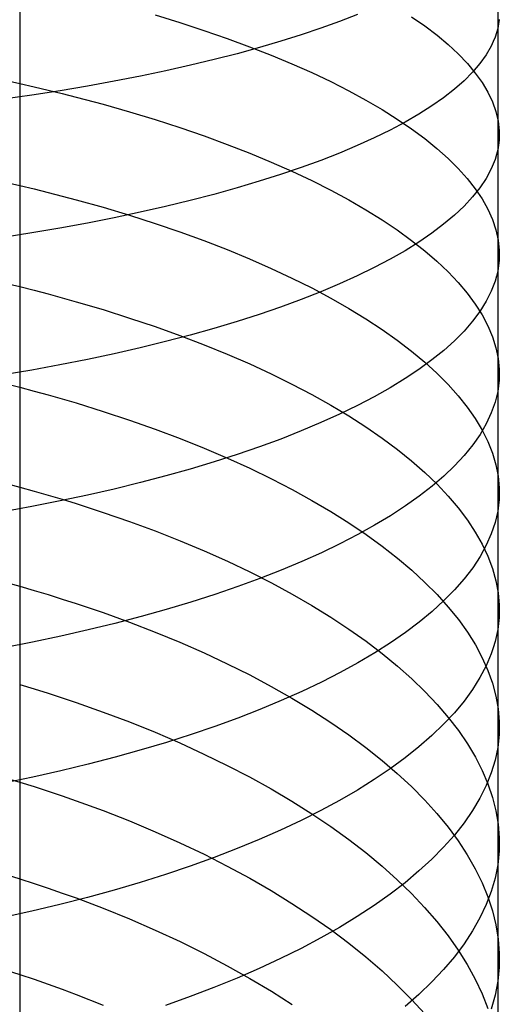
# Model space of a CAD drawing. Extents: x -383 to 1849, y -1185 to -529.
# Tile 336 of 656: x 258.55 to 265.31, y -1049.95 to -1036.06. Entities that reach past the tile are written whole.
import ezdxf

# ---------------------------------------------------------------- set-up
doc = ezdxf.new("R2010")
doc.units = 0
doc.layers.add('PREDEFINITO', color=7, linetype='CONTINUOUS')

msp = doc.modelspace()

# ---------------------------------------------------------------- linework, layer by layer
at = {"layer": 'PREDEFINITO'}
for p, q in [((265.286, -1034.466, 662.906), (265.286, -1037.9, 662.094)), ((258.546, -1035.476, 648.76), (258.545, -1036.921, 648.357)), ((260.455, -1035.998, 650.309), (260.805, -1036.105, 650.633)), ((260.805, -1036.105, 650.633), (261.144, -1036.215, 650.968)), ((263.057, -1036.09, 669.639), (262.793, -1036.185, 670.044)), ((263.308, -1035.993, 669.227), (263.057, -1036.09, 669.639)), ((264.071, -1036.022, 655.68), (264.258, -1036.152, 656.116)), ((265.298, -1036.124, 662.281), (265.286, -1036.187, 662.516)), ((265.305, -1036.061, 662.045), (265.298, -1036.124, 662.281)), ((261.144, -1036.215, 650.968), (261.472, -1036.329, 651.314)), ((262.793, -1036.185, 670.044), (262.516, -1036.279, 670.44)), ((264.258, -1036.152, 656.116), (264.43, -1036.282, 656.558)), ((265.27, -1036.249, 662.751), (265.249, -1036.312, 662.985)), ((265.286, -1036.187, 662.516), (265.27, -1036.249, 662.751)), ((261.472, -1036.329, 651.314), (261.788, -1036.445, 651.67)), ((262.227, -1036.369, 670.828), (261.925, -1036.458, 671.208)), ((262.516, -1036.279, 670.44), (262.227, -1036.369, 670.828)), ((264.43, -1036.282, 656.558), (264.587, -1036.414, 657.004)), ((265.224, -1036.374, 663.219), (265.195, -1036.437, 663.453)), ((265.249, -1036.312, 662.985), (265.224, -1036.374, 663.219)), ((261.925, -1036.458, 671.208), (261.612, -1036.544, 671.577)), ((261.788, -1036.445, 651.67), (262.093, -1036.564, 652.036)), ((264.587, -1036.414, 657.004), (264.73, -1036.547, 657.455)), ((265.195, -1036.437, 663.453), (265.123, -1036.56, 663.92)), ((261.287, -1036.627, 671.937), (260.952, -1036.707, 672.287)), ((261.612, -1036.544, 671.577), (261.287, -1036.627, 671.937)), ((262.093, -1036.564, 652.036), (262.385, -1036.686, 652.411)), ((264.73, -1036.547, 657.455), (264.858, -1036.681, 657.909)), ((264.858, -1036.681, 657.909), (264.97, -1036.816, 658.367)), ((265.123, -1036.56, 663.92), (265.035, -1036.683, 664.384)), ((260.605, -1036.785, 672.625), (260.247, -1036.86, 672.953)), ((260.952, -1036.707, 672.287), (260.605, -1036.785, 672.625)), ((262.385, -1036.686, 652.411), (262.665, -1036.81, 652.795)), ((262.665, -1036.81, 652.795), (262.932, -1036.937, 653.188)), ((264.931, -1036.805, 664.845), (264.811, -1036.926, 665.304)), ((265.035, -1036.683, 664.384), (264.931, -1036.805, 664.845)), ((264.97, -1036.816, 658.367), (265.067, -1036.951, 658.828)), ((258.34, -1036.919, 648.347), (258.545, -1036.964, 648.471)), ((258.545, -1036.921, 648.357), (258.545, -1038.359, 647.925)), ((259.879, -1036.931, 673.269), (259.502, -1037, 673.573)), ((260.247, -1036.86, 672.953), (259.879, -1036.931, 673.269)), ((262.932, -1036.937, 653.188), (263.186, -1037.066, 653.589)), ((264.811, -1036.926, 665.304), (264.675, -1037.046, 665.759)), ((265.067, -1036.951, 658.828), (265.147, -1037.086, 659.291)), ((258.545, -1036.964, 648.471), (258.748, -1037.01, 648.599)), ((259.114, -1037.065, 673.864), (258.717, -1037.127, 674.142)), ((258.748, -1037.01, 648.599), (258.947, -1037.057, 648.73)), ((258.947, -1037.057, 648.73), (259.145, -1037.105, 648.864)), ((259.502, -1037, 673.573), (259.114, -1037.065, 673.864)), ((263.186, -1037.066, 653.589), (263.428, -1037.197, 653.997)), ((264.675, -1037.046, 665.759), (264.523, -1037.164, 666.21)), ((265.147, -1037.086, 659.291), (265.212, -1037.222, 659.756)), ((258.717, -1037.127, 674.142), (258.311, -1037.185, 674.407)), ((259.145, -1037.105, 648.864), (259.34, -1037.155, 649.002)), ((259.34, -1037.155, 649.002), (259.722, -1037.256, 649.288)), ((263.428, -1037.197, 653.997), (263.656, -1037.33, 654.413)), ((264.523, -1037.164, 666.21), (264.356, -1037.281, 666.656)), ((265.212, -1037.222, 659.756), (265.261, -1037.358, 660.222)), ((259.722, -1037.256, 649.288), (260.094, -1037.362, 649.586)), ((260.094, -1037.362, 649.586), (260.455, -1037.472, 649.896)), ((263.656, -1037.33, 654.413), (263.87, -1037.465, 654.834)), ((264.356, -1037.281, 666.656), (264.175, -1037.396, 667.097)), ((265.261, -1037.358, 660.222), (265.292, -1037.493, 660.69)), ((260.455, -1037.472, 649.896), (260.805, -1037.585, 650.218)), ((263.979, -1037.509, 667.534), (263.768, -1037.621, 667.964)), ((263.87, -1037.465, 654.834), (264.071, -1037.602, 655.263)), ((264.175, -1037.396, 667.097), (263.979, -1037.509, 667.534)), ((265.292, -1037.493, 660.69), (265.307, -1037.629, 661.158)), ((260.805, -1037.585, 650.218), (261.145, -1037.702, 650.551)), ((263.768, -1037.621, 667.964), (263.544, -1037.731, 668.388)), ((264.071, -1037.602, 655.263), (264.257, -1037.74, 655.696)), ((265.307, -1037.629, 661.158), (265.308, -1037.697, 661.392)), ((261.145, -1037.702, 650.551), (261.472, -1037.822, 650.895)), ((263.544, -1037.731, 668.388), (263.306, -1037.839, 668.806)), ((264.257, -1037.74, 655.696), (264.429, -1037.88, 656.135)), ((265.305, -1037.765, 661.626), (265.298, -1037.832, 661.86)), ((265.308, -1037.697, 661.392), (265.305, -1037.765, 661.626)), ((261.472, -1037.822, 650.895), (261.789, -1037.945, 651.249)), ((263.306, -1037.839, 668.806), (263.055, -1037.944, 669.216)), ((264.429, -1037.88, 656.135), (264.587, -1038.02, 656.579)), ((265.286, -1037.9, 662.094), (265.269, -1037.967, 662.328)), ((265.298, -1037.832, 661.86), (265.286, -1037.9, 662.094)), ((265.286, -1037.9, 662.094), (265.286, -1041.305, 661.162)), ((261.789, -1037.945, 651.249), (262.093, -1038.072, 651.613)), ((262.791, -1038.048, 669.619), (262.514, -1038.149, 670.013)), ((263.055, -1037.944, 669.216), (262.791, -1038.048, 669.619)), ((264.587, -1038.02, 656.579), (264.73, -1038.162, 657.027)), ((265.249, -1038.034, 662.561), (265.224, -1038.101, 662.794)), ((265.269, -1037.967, 662.328), (265.249, -1038.034, 662.561)), ((262.093, -1038.072, 651.613), (262.385, -1038.201, 651.986)), ((262.514, -1038.149, 670.013), (262.225, -1038.247, 670.4)), ((262.385, -1038.201, 651.986), (262.665, -1038.333, 652.369)), ((264.73, -1038.162, 657.027), (264.857, -1038.305, 657.479)), ((265.195, -1038.168, 663.027), (265.123, -1038.301, 663.49)), ((265.224, -1038.101, 662.794), (265.195, -1038.168, 663.027)), ((261.923, -1038.343, 670.777), (261.61, -1038.436, 671.145)), ((262.225, -1038.247, 670.4), (261.923, -1038.343, 670.777)), ((262.665, -1038.333, 652.369), (262.932, -1038.468, 652.759)), ((264.857, -1038.305, 657.479), (264.97, -1038.448, 657.934)), ((265.123, -1038.301, 663.49), (265.035, -1038.433, 663.952)), ((258.34, -1038.353, 647.913), (258.545, -1038.401, 648.036)), ((258.545, -1038.359, 647.925), (258.546, -1039.787, 647.464)), ((258.545, -1038.401, 648.036), (258.747, -1038.449, 648.163)), ((258.747, -1038.449, 648.163), (258.947, -1038.499, 648.293)), ((261.61, -1038.436, 671.145), (261.285, -1038.527, 671.503)), ((262.932, -1038.468, 652.759), (263.186, -1038.605, 653.158)), ((265.035, -1038.433, 663.952), (264.931, -1038.564, 664.411)), ((264.97, -1038.448, 657.934), (265.066, -1038.592, 658.392)), ((258.947, -1038.499, 648.293), (259.145, -1038.55, 648.427)), ((259.145, -1038.55, 648.427), (259.34, -1038.602, 648.564)), ((259.34, -1038.602, 648.564), (259.722, -1038.709, 648.847)), ((260.949, -1038.614, 671.851), (260.602, -1038.699, 672.189)), ((261.285, -1038.527, 671.503), (260.949, -1038.614, 671.851)), ((263.186, -1038.605, 653.158), (263.428, -1038.744, 653.564)), ((264.931, -1038.564, 664.411), (264.811, -1038.694, 664.867)), ((265.066, -1038.592, 658.392), (265.147, -1038.737, 658.852)), ((259.722, -1038.709, 648.847), (260.094, -1038.821, 649.143)), ((260.602, -1038.699, 672.189), (260.245, -1038.78, 672.515)), ((263.428, -1038.744, 653.564), (263.656, -1038.886, 653.977)), ((264.811, -1038.694, 664.867), (264.675, -1038.822, 665.319)), ((265.147, -1038.737, 658.852), (265.212, -1038.882, 659.315)), ((259.877, -1038.858, 672.829), (259.5, -1038.932, 673.132)), ((260.245, -1038.78, 672.515), (259.877, -1038.858, 672.829)), ((260.094, -1038.821, 649.143), (260.455, -1038.936, 649.451)), ((263.656, -1038.886, 653.977), (263.87, -1039.029, 654.397)), ((264.675, -1038.822, 665.319), (264.523, -1038.949, 665.768)), ((265.212, -1038.882, 659.315), (265.26, -1039.027, 659.778)), ((259.112, -1039.003, 673.422), (258.716, -1039.071, 673.699)), ((259.5, -1038.932, 673.132), (259.112, -1039.003, 673.422)), ((260.455, -1038.936, 649.451), (260.805, -1039.056, 649.77)), ((263.87, -1039.029, 654.397), (264.07, -1039.175, 654.823)), ((264.523, -1038.949, 665.768), (264.357, -1039.075, 666.212)), ((265.26, -1039.027, 659.778), (265.292, -1039.172, 660.243)), ((258.716, -1039.071, 673.699), (258.31, -1039.134, 673.963)), ((260.805, -1039.056, 649.77), (261.144, -1039.179, 650.101)), ((261.144, -1039.179, 650.101), (261.472, -1039.306, 650.443)), ((264.07, -1039.175, 654.823), (264.257, -1039.321, 655.255)), ((264.357, -1039.075, 666.212), (264.175, -1039.199, 666.651)), ((265.292, -1039.172, 660.243), (265.307, -1039.317, 660.709)), ((261.472, -1039.306, 650.443), (261.788, -1039.437, 650.794)), ((264.175, -1039.199, 666.651), (263.979, -1039.321, 667.085)), ((265.307, -1039.317, 660.709), (265.308, -1039.389, 660.941)), ((261.788, -1039.437, 650.794), (262.093, -1039.57, 651.156)), ((263.769, -1039.441, 667.513), (263.544, -1039.559, 667.935)), ((263.979, -1039.321, 667.085), (263.769, -1039.441, 667.513)), ((264.257, -1039.321, 655.255), (264.429, -1039.47, 655.691)), ((265.308, -1039.389, 660.941), (265.305, -1039.461, 661.174)), ((262.093, -1039.57, 651.156), (262.385, -1039.707, 651.527)), ((263.544, -1039.559, 667.935), (263.306, -1039.675, 668.35)), ((264.429, -1039.47, 655.691), (264.586, -1039.619, 656.132)), ((265.298, -1039.534, 661.407), (265.286, -1039.606, 661.639)), ((265.305, -1039.461, 661.174), (265.298, -1039.534, 661.407)), ((262.385, -1039.707, 651.527), (262.665, -1039.847, 651.906)), ((263.306, -1039.675, 668.35), (263.055, -1039.789, 668.758)), ((264.586, -1039.619, 656.132), (264.729, -1039.77, 656.578)), ((265.27, -1039.678, 661.871), (265.249, -1039.749, 662.103)), ((265.286, -1039.606, 661.639), (265.27, -1039.678, 661.871)), ((258.341, -1039.778, 647.45), (258.546, -1039.828, 647.573)), ((258.546, -1039.787, 647.464), (258.546, -1041.207, 646.976)), ((258.546, -1039.828, 647.573), (258.748, -1039.879, 647.698)), ((262.665, -1039.847, 651.906), (262.932, -1039.989, 652.294)), ((263.055, -1039.789, 668.758), (262.791, -1039.901, 669.159)), ((264.729, -1039.77, 656.578), (264.857, -1039.922, 657.027)), ((265.224, -1039.821, 662.335), (265.195, -1039.892, 662.566)), ((265.249, -1039.749, 662.103), (265.224, -1039.821, 662.335)), ((258.748, -1039.879, 647.698), (258.948, -1039.931, 647.827)), ((258.948, -1039.931, 647.827), (259.145, -1039.985, 647.96)), ((259.145, -1039.985, 647.96), (259.34, -1040.04, 648.095)), ((262.514, -1040.009, 669.551), (262.225, -1040.115, 669.936)), ((262.791, -1039.901, 669.159), (262.514, -1040.009, 669.551)), ((262.932, -1039.989, 652.294), (263.186, -1040.134, 652.69)), ((264.857, -1039.922, 657.027), (264.969, -1040.074, 657.48)), ((265.195, -1039.892, 662.566), (265.124, -1040.034, 663.027)), ((259.34, -1040.04, 648.095), (259.722, -1040.152, 648.376)), ((259.722, -1040.152, 648.376), (260.094, -1040.27, 648.67)), ((262.225, -1040.115, 669.936), (261.923, -1040.219, 670.311)), ((263.186, -1040.134, 652.69), (263.427, -1040.281, 653.093)), ((264.969, -1040.074, 657.48), (265.065, -1040.227, 657.935)), ((265.124, -1040.034, 663.027), (265.036, -1040.176, 663.486)), ((260.094, -1040.27, 648.67), (260.455, -1040.391, 648.975)), ((261.923, -1040.219, 670.311), (261.61, -1040.319, 670.677)), ((263.427, -1040.281, 653.093), (263.655, -1040.431, 653.504)), ((265.036, -1040.176, 663.486), (264.932, -1040.316, 663.943)), ((265.065, -1040.227, 657.935), (265.146, -1040.381, 658.393)), ((260.455, -1040.391, 648.975), (260.805, -1040.517, 649.292)), ((261.285, -1040.417, 671.034), (260.949, -1040.511, 671.38)), ((261.61, -1040.319, 670.677), (261.285, -1040.417, 671.034)), ((264.932, -1040.316, 663.943), (264.812, -1040.454, 664.396)), ((265.146, -1040.381, 658.393), (265.211, -1040.535, 658.852)), ((260.949, -1040.511, 671.38), (260.603, -1040.602, 671.715)), ((260.805, -1040.517, 649.292), (261.145, -1040.647, 649.62)), ((263.655, -1040.431, 653.504), (263.87, -1040.582, 653.921)), ((264.812, -1040.454, 664.396), (264.676, -1040.592, 664.846)), ((265.211, -1040.535, 658.852), (265.26, -1040.689, 659.313)), ((260.245, -1040.69, 672.04), (259.877, -1040.774, 672.353)), ((260.603, -1040.602, 671.715), (260.245, -1040.69, 672.04)), ((261.145, -1040.647, 649.62), (261.472, -1040.78, 649.958)), ((263.87, -1040.582, 653.921), (264.07, -1040.736, 654.343)), ((264.676, -1040.592, 664.846), (264.524, -1040.728, 665.291)), ((265.26, -1040.689, 659.313), (265.292, -1040.843, 659.775)), ((259.877, -1040.774, 672.353), (259.5, -1040.854, 672.653)), ((261.472, -1040.78, 649.958), (261.789, -1040.917, 650.307)), ((264.07, -1040.736, 654.343), (264.257, -1040.891, 654.772)), ((264.524, -1040.728, 665.291), (264.358, -1040.862, 665.733)), ((265.292, -1040.843, 659.775), (265.307, -1040.998, 660.238)), ((259.112, -1040.931, 672.942), (258.716, -1041.004, 673.218)), ((259.5, -1040.854, 672.653), (259.112, -1040.931, 672.942)), ((261.789, -1040.917, 650.307), (262.093, -1041.058, 650.665)), ((264.358, -1040.862, 665.733), (264.176, -1040.995, 666.17)), ((264.257, -1040.891, 654.772), (264.429, -1041.048, 655.206)), ((258.716, -1041.004, 673.218), (258.31, -1041.073, 673.48)), ((262.093, -1041.058, 650.665), (262.385, -1041.202, 651.032)), ((264.176, -1040.995, 666.17), (263.98, -1041.125, 666.601)), ((264.429, -1041.048, 655.206), (264.586, -1041.206, 655.644)), ((265.308, -1041.075, 660.469), (265.305, -1041.151, 660.7)), ((265.307, -1040.998, 660.238), (265.308, -1041.075, 660.469)), ((258.341, -1041.194, 646.961), (258.546, -1041.246, 647.082)), ((258.546, -1041.207, 646.976), (258.545, -1042.615, 646.46)), ((258.546, -1041.246, 647.082), (258.748, -1041.3, 647.207)), ((262.385, -1041.202, 651.032), (262.665, -1041.349, 651.409)), ((263.77, -1041.254, 667.026), (263.546, -1041.38, 667.446)), ((263.98, -1041.125, 666.601), (263.77, -1041.254, 667.026)), ((264.586, -1041.206, 655.644), (264.729, -1041.366, 656.086)), ((265.297, -1041.228, 660.931), (265.286, -1041.305, 661.162)), ((265.305, -1041.151, 660.7), (265.297, -1041.228, 660.931)), ((258.748, -1041.3, 647.207), (258.948, -1041.355, 647.334)), ((258.948, -1041.355, 647.334), (259.145, -1041.411, 647.466)), ((262.665, -1041.349, 651.409), (262.932, -1041.498, 651.793)), ((263.546, -1041.38, 667.446), (263.308, -1041.505, 667.859)), ((264.729, -1041.366, 656.086), (264.856, -1041.526, 656.532)), ((265.269, -1041.381, 661.393), (265.249, -1041.457, 661.623)), ((265.286, -1041.305, 661.162), (265.269, -1041.381, 661.393)), ((265.286, -1041.305, 661.162), (265.286, -1042.991, 660.64)), ((259.145, -1041.411, 647.466), (259.34, -1041.468, 647.6)), ((259.34, -1041.468, 647.6), (259.723, -1041.586, 647.878)), ((262.932, -1041.498, 651.793), (263.187, -1041.651, 652.186)), ((263.308, -1041.505, 667.859), (263.057, -1041.626, 668.265)), ((264.856, -1041.526, 656.532), (264.969, -1041.688, 656.982)), ((265.224, -1041.534, 661.853), (265.195, -1041.609, 662.083)), ((265.249, -1041.457, 661.623), (265.224, -1041.534, 661.853)), ((259.723, -1041.586, 647.878), (260.095, -1041.709, 648.169)), ((263.057, -1041.626, 668.265), (262.793, -1041.745, 668.663)), ((263.187, -1041.651, 652.186), (263.428, -1041.806, 652.585)), ((265.195, -1041.609, 662.083), (265.124, -1041.761, 662.541)), ((260.095, -1041.709, 648.169), (260.456, -1041.837, 648.472)), ((262.793, -1041.745, 668.663), (262.516, -1041.862, 669.053)), ((263.428, -1041.806, 652.585), (263.656, -1041.964, 652.992)), ((264.969, -1041.688, 656.982), (265.065, -1041.85, 657.434)), ((265.124, -1041.761, 662.541), (265.037, -1041.911, 662.997)), ((260.456, -1041.837, 648.472), (260.806, -1041.969, 648.786)), ((262.516, -1041.862, 669.053), (262.227, -1041.976, 669.435)), ((265.037, -1041.911, 662.997), (264.933, -1042.059, 663.45)), ((265.065, -1041.85, 657.434), (265.146, -1042.013, 657.889)), ((260.806, -1041.969, 648.786), (261.146, -1042.105, 649.111)), ((261.925, -1042.086, 669.809), (261.612, -1042.194, 670.173)), ((262.227, -1041.976, 669.435), (261.925, -1042.086, 669.809)), ((263.656, -1041.964, 652.992), (263.871, -1042.123, 653.405)), ((264.933, -1042.059, 663.45), (264.813, -1042.207, 663.9)), ((265.146, -1042.013, 657.889), (265.211, -1042.176, 658.345)), ((261.146, -1042.105, 649.111), (261.474, -1042.245, 649.447)), ((261.612, -1042.194, 670.173), (261.287, -1042.298, 670.527)), ((263.871, -1042.123, 653.405), (264.071, -1042.285, 653.825)), ((264.813, -1042.207, 663.9), (264.677, -1042.353, 664.346)), ((265.211, -1042.176, 658.345), (265.26, -1042.339, 658.803)), ((261.287, -1042.298, 670.527), (260.951, -1042.399, 670.871)), ((261.474, -1042.245, 649.447), (261.79, -1042.389, 649.792)), ((264.071, -1042.285, 653.825), (264.258, -1042.448, 654.249)), ((264.677, -1042.353, 664.346), (264.526, -1042.498, 664.789)), ((265.26, -1042.339, 658.803), (265.292, -1042.502, 659.262)), ((260.604, -1042.497, 671.205), (260.247, -1042.591, 671.527)), ((260.951, -1042.399, 670.871), (260.604, -1042.497, 671.205)), ((261.79, -1042.389, 649.792), (262.094, -1042.536, 650.148)), ((264.258, -1042.448, 654.249), (264.43, -1042.614, 654.679)), ((264.526, -1042.498, 664.789), (264.36, -1042.64, 665.227)), ((265.292, -1042.502, 659.262), (265.307, -1042.666, 659.721)), ((258.341, -1042.6, 646.443), (258.545, -1042.654, 646.563)), ((258.545, -1042.615, 646.46), (258.545, -1044.014, 645.916)), ((260.247, -1042.591, 671.527), (259.879, -1042.681, 671.838)), ((262.094, -1042.536, 650.148), (262.387, -1042.687, 650.512)), ((264.36, -1042.64, 665.227), (264.179, -1042.781, 665.66)), ((264.43, -1042.614, 654.679), (264.587, -1042.78, 655.114)), ((258.545, -1042.654, 646.563), (258.748, -1042.71, 646.687)), ((258.748, -1042.71, 646.687), (258.948, -1042.767, 646.814)), ((258.948, -1042.767, 646.814), (259.145, -1042.826, 646.944)), ((259.501, -1042.768, 672.137), (259.114, -1042.85, 672.424)), ((259.879, -1042.681, 671.838), (259.501, -1042.768, 672.137)), ((262.387, -1042.687, 650.512), (262.667, -1042.841, 650.885)), ((264.179, -1042.781, 665.66), (263.984, -1042.92, 666.088)), ((264.587, -1042.78, 655.114), (264.73, -1042.948, 655.553)), ((265.308, -1042.747, 659.951), (265.305, -1042.828, 660.181)), ((265.307, -1042.666, 659.721), (265.308, -1042.747, 659.951)), ((258.717, -1042.928, 672.698), (258.311, -1043.002, 672.959)), ((259.114, -1042.85, 672.424), (258.717, -1042.928, 672.698)), ((259.145, -1042.826, 646.944), (259.34, -1042.886, 647.077)), ((259.34, -1042.886, 647.077), (259.723, -1043.01, 647.353)), ((262.667, -1042.841, 650.885), (262.934, -1042.999, 651.267)), ((263.984, -1042.92, 666.088), (263.774, -1043.057, 666.51)), ((265.297, -1042.91, 660.41), (265.286, -1042.991, 660.64)), ((265.305, -1042.828, 660.181), (265.297, -1042.91, 660.41)), ((259.723, -1043.01, 647.353), (260.095, -1043.138, 647.641)), ((262.934, -1042.999, 651.267), (263.188, -1043.159, 651.656)), ((263.774, -1043.057, 666.51), (263.55, -1043.192, 666.927)), ((264.73, -1042.948, 655.553), (264.858, -1043.118, 655.995)), ((265.286, -1042.991, 660.64), (265.27, -1043.072, 660.869)), ((265.286, -1042.991, 660.64), (265.286, -1046.325, 659.481)), ((260.095, -1043.138, 647.641), (260.456, -1043.272, 647.941)), ((263.188, -1043.159, 651.656), (263.43, -1043.322, 652.053)), ((263.55, -1043.192, 666.927), (263.313, -1043.324, 667.336)), ((264.858, -1043.118, 655.995), (264.97, -1043.288, 656.441)), ((265.249, -1043.153, 661.098), (265.224, -1043.233, 661.326)), ((265.27, -1043.072, 660.869), (265.249, -1043.153, 661.098)), ((260.456, -1043.272, 647.941), (260.806, -1043.41, 648.253)), ((263.313, -1043.324, 667.336), (263.062, -1043.453, 667.739)), ((263.43, -1043.322, 652.053), (263.658, -1043.487, 652.456)), ((264.97, -1043.288, 656.441), (265.066, -1043.459, 656.89)), ((265.195, -1043.314, 661.554), (265.124, -1043.474, 662.009)), ((265.224, -1043.233, 661.326), (265.195, -1043.314, 661.554)), ((260.806, -1043.41, 648.253), (261.146, -1043.553, 648.575)), ((263.062, -1043.453, 667.739), (262.799, -1043.58, 668.134)), ((265.124, -1043.474, 662.009), (265.037, -1043.633, 662.462)), ((265.066, -1043.459, 656.89), (265.147, -1043.63, 657.341)), ((261.146, -1043.553, 648.575), (261.474, -1043.699, 648.908)), ((262.799, -1043.58, 668.134), (262.522, -1043.704, 668.521)), ((263.658, -1043.487, 652.456), (263.872, -1043.655, 652.866)), ((261.474, -1043.699, 648.908), (261.79, -1043.85, 649.251)), ((262.522, -1043.704, 668.521), (262.233, -1043.825, 668.9)), ((263.872, -1043.655, 652.866), (264.073, -1043.825, 653.282)), ((265.037, -1043.633, 662.462), (264.933, -1043.791, 662.912)), ((265.147, -1043.63, 657.341), (265.212, -1043.802, 657.794)), ((261.79, -1043.85, 649.251), (262.094, -1044.005, 649.603)), ((262.233, -1043.825, 668.9), (261.932, -1043.943, 669.27)), ((264.073, -1043.825, 653.282), (264.259, -1043.997, 653.704)), ((264.933, -1043.791, 662.912), (264.813, -1043.947, 663.359)), ((265.212, -1043.802, 657.794), (265.26, -1043.974, 658.248)), ((258.34, -1043.995, 645.898), (258.545, -1044.052, 646.017)), ((258.545, -1044.014, 645.916), (258.545, -1045.401, 645.345)), ((261.932, -1043.943, 669.27), (261.62, -1044.057, 669.631)), ((262.094, -1044.005, 649.603), (262.387, -1044.163, 649.965)), ((264.259, -1043.997, 653.704), (264.431, -1044.17, 654.13)), ((264.813, -1043.947, 663.359), (264.678, -1044.102, 663.803)), ((265.26, -1043.974, 658.248), (265.292, -1044.147, 658.704)), ((258.545, -1044.052, 646.017), (258.748, -1044.111, 646.14)), ((258.748, -1044.111, 646.14), (258.947, -1044.17, 646.266)), ((258.947, -1044.17, 646.266), (259.145, -1044.232, 646.395)), ((261.295, -1044.168, 669.983), (260.96, -1044.276, 670.324)), ((261.62, -1044.057, 669.631), (261.295, -1044.168, 669.983)), ((262.387, -1044.163, 649.965), (262.667, -1044.324, 650.335)), ((264.431, -1044.17, 654.13), (264.589, -1044.346, 654.562)), ((264.678, -1044.102, 663.803), (264.527, -1044.255, 664.242)), ((265.292, -1044.147, 658.704), (265.307, -1044.319, 659.159)), ((259.145, -1044.232, 646.395), (259.34, -1044.294, 646.527)), ((259.34, -1044.294, 646.527), (259.722, -1044.424, 646.801)), ((260.96, -1044.276, 670.324), (260.613, -1044.38, 670.655)), ((264.527, -1044.255, 664.242), (264.361, -1044.407, 664.677)), ((259.722, -1044.424, 646.801), (260.094, -1044.558, 647.087)), ((260.613, -1044.38, 670.655), (260.256, -1044.48, 670.975)), ((262.667, -1044.324, 650.335), (262.934, -1044.489, 650.713)), ((264.361, -1044.407, 664.677), (264.18, -1044.556, 665.108)), ((264.589, -1044.346, 654.562), (264.731, -1044.522, 654.997)), ((265.308, -1044.405, 659.387), (265.305, -1044.491, 659.615)), ((265.307, -1044.319, 659.159), (265.308, -1044.405, 659.387)), ((259.889, -1044.576, 671.284), (259.512, -1044.668, 671.581)), ((260.256, -1044.48, 670.975), (259.889, -1044.576, 671.284)), ((260.094, -1044.558, 647.087), (260.455, -1044.698, 647.385)), ((262.934, -1044.489, 650.713), (263.188, -1044.657, 651.099)), ((264.18, -1044.556, 665.108), (263.984, -1044.703, 665.533)), ((264.731, -1044.522, 654.997), (264.859, -1044.7, 655.436)), ((265.298, -1044.577, 659.843), (265.286, -1044.662, 660.071)), ((265.305, -1044.491, 659.615), (265.298, -1044.577, 659.843)), ((259.512, -1044.668, 671.581), (259.125, -1044.756, 671.866)), ((260.455, -1044.698, 647.385), (260.805, -1044.842, 647.694)), ((263.188, -1044.657, 651.099), (263.43, -1044.828, 651.493)), ((263.984, -1044.703, 665.533), (263.775, -1044.849, 665.953)), ((264.859, -1044.7, 655.436), (264.971, -1044.879, 655.879)), ((265.286, -1044.662, 660.071), (265.269, -1044.748, 660.299)), ((258.728, -1044.84, 672.138), (258.323, -1044.919, 672.397)), ((259.125, -1044.756, 671.866), (258.728, -1044.84, 672.138)), ((260.805, -1044.842, 647.694), (261.145, -1044.991, 648.014)), ((263.43, -1044.828, 651.493), (263.658, -1045.001, 651.893)), ((263.775, -1044.849, 665.953), (263.551, -1044.991, 666.366)), ((265.249, -1044.833, 660.526), (265.224, -1044.918, 660.753)), ((265.269, -1044.748, 660.299), (265.249, -1044.833, 660.526)), ((261.145, -1044.991, 648.014), (261.472, -1045.145, 648.345)), ((263.551, -1044.991, 666.366), (263.314, -1045.131, 666.773)), ((263.658, -1045.001, 651.893), (263.872, -1045.177, 652.3)), ((264.971, -1044.879, 655.879), (265.067, -1045.059, 656.324)), ((265.195, -1045.003, 660.98), (265.123, -1045.172, 661.432)), ((265.224, -1044.918, 660.753), (265.195, -1045.003, 660.98)), ((261.472, -1045.145, 648.345), (261.789, -1045.302, 648.685)), ((263.314, -1045.131, 666.773), (263.063, -1045.269, 667.173)), ((265.067, -1045.059, 656.324), (265.148, -1045.239, 656.771)), ((263.063, -1045.269, 667.173), (262.8, -1045.403, 667.566)), ((263.872, -1045.177, 652.3), (264.073, -1045.355, 652.712)), ((265.123, -1045.172, 661.432), (265.035, -1045.34, 661.881)), ((265.148, -1045.239, 656.771), (265.213, -1045.42, 657.221)), ((258.545, -1045.401, 645.345), (258.545, -1046.777, 644.746)), ((261.789, -1045.302, 648.685), (262.093, -1045.464, 649.035)), ((262.8, -1045.403, 667.566), (262.523, -1045.535, 667.95)), ((264.073, -1045.355, 652.712), (264.259, -1045.536, 653.13)), ((265.035, -1045.34, 661.881), (264.931, -1045.507, 662.329)), ((265.213, -1045.42, 657.221), (265.261, -1045.601, 657.672)), ((258.545, -1045.438, 645.443), (258.747, -1045.499, 645.565)), ((258.747, -1045.499, 645.565), (258.947, -1045.561, 645.689)), ((258.947, -1045.561, 645.689), (259.145, -1045.625, 645.817)), ((262.093, -1045.464, 649.035), (262.385, -1045.63, 649.393)), ((262.523, -1045.535, 667.95), (262.234, -1045.663, 668.327)), ((264.259, -1045.536, 653.13), (264.431, -1045.718, 653.553)), ((264.931, -1045.507, 662.329), (264.811, -1045.672, 662.773)), ((259.145, -1045.625, 645.817), (259.34, -1045.69, 645.948)), ((259.34, -1045.69, 645.948), (259.722, -1045.825, 646.22)), ((262.234, -1045.663, 668.327), (261.933, -1045.788, 668.695)), ((262.385, -1045.63, 649.393), (262.665, -1045.799, 649.761)), ((264.811, -1045.672, 662.773), (264.675, -1045.836, 663.214)), ((265.261, -1045.601, 657.672), (265.293, -1045.782, 658.124)), ((259.722, -1045.825, 646.22), (260.094, -1045.965, 646.503)), ((261.933, -1045.788, 668.695), (261.621, -1045.91, 669.053)), ((262.665, -1045.799, 649.761), (262.932, -1045.971, 650.136)), ((264.431, -1045.718, 653.553), (264.588, -1045.901, 653.981)), ((264.675, -1045.836, 663.214), (264.523, -1045.998, 663.651)), ((265.293, -1045.782, 658.124), (265.308, -1045.963, 658.576)), ((260.094, -1045.965, 646.503), (260.455, -1046.111, 646.798)), ((261.621, -1045.91, 669.053), (261.296, -1046.028, 669.403)), ((262.932, -1045.971, 650.136), (263.187, -1046.147, 650.52)), ((264.588, -1045.901, 653.981), (264.731, -1046.087, 654.413)), ((265.308, -1045.963, 658.576), (265.309, -1046.054, 658.803)), ((260.455, -1046.111, 646.798), (260.805, -1046.261, 647.105)), ((261.296, -1046.028, 669.403), (260.961, -1046.143, 669.742)), ((264.523, -1045.998, 663.651), (264.357, -1046.158, 664.083)), ((264.731, -1046.087, 654.413), (264.859, -1046.273, 654.849)), ((265.309, -1046.054, 658.803), (265.305, -1046.144, 659.029)), ((260.614, -1046.253, 670.071), (260.257, -1046.359, 670.389)), ((260.961, -1046.143, 669.742), (260.614, -1046.253, 670.071)), ((263.187, -1046.147, 650.52), (263.428, -1046.326, 650.91)), ((264.357, -1046.158, 664.083), (264.175, -1046.317, 664.511)), ((265.298, -1046.235, 659.255), (265.286, -1046.325, 659.481)), ((265.305, -1046.144, 659.029), (265.298, -1046.235, 659.255)), ((260.257, -1046.359, 670.389), (259.89, -1046.462, 670.695)), ((260.805, -1046.261, 647.105), (261.144, -1046.417, 647.422)), ((263.428, -1046.326, 650.91), (263.656, -1046.507, 651.307)), ((264.175, -1046.317, 664.511), (263.979, -1046.472, 664.934)), ((264.859, -1046.273, 654.849), (264.971, -1046.461, 655.287)), ((265.286, -1046.325, 659.481), (265.27, -1046.415, 659.707)), ((265.286, -1046.325, 659.481), (265.286, -1049.622, 658.219)), ((259.89, -1046.462, 670.695), (259.512, -1046.56, 670.99)), ((261.144, -1046.417, 647.422), (261.472, -1046.577, 647.749)), ((263.656, -1046.507, 651.307), (263.87, -1046.691, 651.711)), ((263.979, -1046.472, 664.934), (263.769, -1046.626, 665.351)), ((264.971, -1046.461, 655.287), (265.067, -1046.649, 655.729)), ((265.249, -1046.505, 659.933), (265.224, -1046.594, 660.158)), ((265.27, -1046.415, 659.707), (265.249, -1046.505, 659.933)), ((259.125, -1046.653, 671.273), (258.729, -1046.742, 671.543)), ((259.512, -1046.56, 670.99), (259.125, -1046.653, 671.273)), ((261.472, -1046.577, 647.749), (261.788, -1046.741, 648.086)), ((263.769, -1046.626, 665.351), (263.545, -1046.777, 665.762)), ((265.067, -1046.649, 655.729), (265.148, -1046.839, 656.173)), ((265.224, -1046.594, 660.158), (265.195, -1046.684, 660.383)), ((258.729, -1046.742, 671.543), (258.323, -1046.826, 671.801)), ((258.34, -1046.752, 644.725), (258.545, -1046.813, 644.842)), ((258.545, -1046.777, 644.746), (258.545, -1048.14, 644.12)), ((258.545, -1046.813, 644.842), (258.748, -1046.877, 644.962)), ((261.788, -1046.741, 648.086), (262.093, -1046.91, 648.433)), ((263.545, -1046.777, 665.762), (263.307, -1046.925, 666.167)), ((263.87, -1046.691, 651.711), (264.071, -1046.877, 652.12)), ((265.195, -1046.684, 660.383), (265.123, -1046.862, 660.831)), ((258.748, -1046.877, 644.962), (258.947, -1046.941, 645.086)), ((258.947, -1046.941, 645.086), (259.145, -1047.008, 645.212)), ((262.093, -1046.91, 648.433), (262.385, -1047.082, 648.788)), ((263.307, -1046.925, 666.167), (263.056, -1047.071, 666.565)), ((264.071, -1046.877, 652.12), (264.257, -1047.066, 652.535)), ((265.123, -1046.862, 660.831), (265.035, -1047.038, 661.278)), ((265.148, -1046.839, 656.173), (265.213, -1047.028, 656.619)), ((259.145, -1047.008, 645.212), (259.34, -1047.075, 645.342)), ((259.34, -1047.075, 645.342), (259.722, -1047.215, 645.61)), ((262.385, -1047.082, 648.788), (262.665, -1047.259, 649.152)), ((263.056, -1047.071, 666.565), (262.792, -1047.213, 666.956)), ((264.257, -1047.066, 652.535), (264.429, -1047.257, 652.955)), ((265.035, -1047.038, 661.278), (264.931, -1047.214, 661.722)), ((265.213, -1047.028, 656.619), (265.261, -1047.218, 657.066)), ((259.722, -1047.215, 645.61), (260.094, -1047.361, 645.891)), ((262.792, -1047.213, 666.956), (262.515, -1047.353, 667.339)), ((264.931, -1047.214, 661.722), (264.811, -1047.388, 662.163)), ((265.261, -1047.218, 657.066), (265.293, -1047.408, 657.514)), ((260.094, -1047.361, 645.891), (260.455, -1047.512, 646.183)), ((262.515, -1047.353, 667.339), (262.225, -1047.489, 667.713)), ((262.665, -1047.259, 649.152), (262.932, -1047.438, 649.525)), ((264.429, -1047.257, 652.955), (264.586, -1047.449, 653.379)), ((262.225, -1047.489, 667.713), (261.924, -1047.621, 668.079)), ((262.932, -1047.438, 649.525), (263.186, -1047.622, 649.904)), ((264.586, -1047.449, 653.379), (264.729, -1047.643, 653.808)), ((264.811, -1047.388, 662.163), (264.675, -1047.56, 662.6)), ((265.293, -1047.408, 657.514), (265.308, -1047.599, 657.963)), ((260.455, -1047.512, 646.183), (260.805, -1047.669, 646.486)), ((261.924, -1047.621, 668.079), (261.611, -1047.75, 668.436)), ((263.186, -1047.622, 649.904), (263.427, -1047.808, 650.291)), ((264.675, -1047.56, 662.6), (264.523, -1047.731, 663.034)), ((264.729, -1047.643, 653.808), (264.857, -1047.838, 654.24)), ((265.308, -1047.599, 657.963), (265.309, -1047.693, 658.188)), ((260.805, -1047.669, 646.486), (261.145, -1047.83, 646.8)), ((261.611, -1047.75, 668.436), (261.286, -1047.876, 668.784)), ((264.523, -1047.731, 663.034), (264.356, -1047.9, 663.463)), ((265.309, -1047.693, 658.188), (265.305, -1047.788, 658.412)), ((261.286, -1047.876, 668.784), (260.95, -1047.997, 669.121)), ((261.145, -1047.83, 646.8), (261.472, -1047.997, 647.124)), ((263.427, -1047.808, 650.291), (263.655, -1047.997, 650.685)), ((264.356, -1047.9, 663.463), (264.175, -1048.066, 663.888)), ((264.857, -1047.838, 654.24), (264.969, -1048.034, 654.675)), ((265.298, -1047.883, 658.637), (265.286, -1047.978, 658.861)), ((265.305, -1047.788, 658.412), (265.298, -1047.883, 658.637)), ((260.95, -1047.997, 669.121), (260.603, -1048.114, 669.449)), ((261.472, -1047.997, 647.124), (261.789, -1048.168, 647.458)), ((263.655, -1047.997, 650.685), (263.87, -1048.189, 651.085)), ((264.969, -1048.034, 654.675), (265.066, -1048.232, 655.113)), ((265.286, -1047.978, 658.861), (265.27, -1048.072, 659.085)), ((258.341, -1048.111, 644.098), (258.545, -1048.175, 644.214)), ((258.545, -1048.14, 644.12), (258.545, -1049.491, 643.468)), ((258.545, -1048.175, 644.214), (258.748, -1048.241, 644.332)), ((260.603, -1048.114, 669.449), (260.246, -1048.227, 669.765)), ((261.789, -1048.168, 647.458), (262.093, -1048.343, 647.801)), ((263.87, -1048.189, 651.085), (264.07, -1048.384, 651.49)), ((264.175, -1048.066, 663.888), (263.979, -1048.231, 664.308)), ((265.249, -1048.166, 659.309), (265.224, -1048.26, 659.532)), ((265.27, -1048.072, 659.085), (265.249, -1048.166, 659.309)), ((258.748, -1048.241, 644.332), (258.948, -1048.308, 644.454)), ((258.948, -1048.308, 644.454), (259.145, -1048.377, 644.579)), ((259.878, -1048.335, 670.07), (259.501, -1048.439, 670.364)), ((260.246, -1048.227, 669.765), (259.878, -1048.335, 670.07)), ((263.979, -1048.231, 664.308), (263.768, -1048.392, 664.722)), ((265.066, -1048.232, 655.113), (265.146, -1048.43, 655.554)), ((265.224, -1048.26, 659.532), (265.195, -1048.354, 659.755)), ((259.501, -1048.439, 670.364), (259.113, -1048.538, 670.646)), ((259.145, -1048.377, 644.579), (259.34, -1048.447, 644.707)), ((259.34, -1048.447, 644.707), (259.722, -1048.592, 644.973)), ((262.093, -1048.343, 647.801), (262.385, -1048.523, 648.153)), ((263.768, -1048.392, 664.722), (263.544, -1048.551, 665.13)), ((264.07, -1048.384, 651.49), (264.256, -1048.581, 651.902)), ((265.195, -1048.354, 659.755), (265.123, -1048.541, 660.2)), ((265.146, -1048.43, 655.554), (265.211, -1048.628, 655.996)), ((259.113, -1048.538, 670.646), (258.717, -1048.633, 670.915)), ((259.722, -1048.592, 644.973), (260.094, -1048.743, 645.25)), ((262.385, -1048.523, 648.153), (262.665, -1048.706, 648.514)), ((263.544, -1048.551, 665.13), (263.306, -1048.708, 665.532)), ((264.256, -1048.581, 651.902), (264.429, -1048.78, 652.318)), ((265.123, -1048.541, 660.2), (265.035, -1048.727, 660.643)), ((258.717, -1048.633, 670.915), (258.311, -1048.722, 671.171)), ((260.094, -1048.743, 645.25), (260.456, -1048.9, 645.539)), ((262.665, -1048.706, 648.514), (262.932, -1048.893, 648.882)), ((263.306, -1048.708, 665.532), (263.055, -1048.861, 665.927)), ((265.035, -1048.727, 660.643), (264.931, -1048.911, 661.083)), ((265.211, -1048.628, 655.996), (265.26, -1048.827, 656.44)), ((263.055, -1048.861, 665.927), (262.791, -1049.011, 666.315)), ((262.932, -1048.893, 648.882), (263.187, -1049.084, 649.258)), ((264.429, -1048.78, 652.318), (264.586, -1048.98, 652.738)), ((265.26, -1048.827, 656.44), (265.292, -1049.026, 656.884)), ((260.456, -1048.9, 645.539), (260.806, -1049.062, 645.839)), ((262.791, -1049.011, 666.315), (262.514, -1049.158, 666.695)), ((264.586, -1048.98, 652.738), (264.729, -1049.182, 653.163)), ((264.931, -1048.911, 661.083), (264.811, -1049.094, 661.521)), ((265.292, -1049.026, 656.884), (265.307, -1049.225, 657.329)), ((260.806, -1049.062, 645.839), (261.145, -1049.23, 646.149)), ((262.514, -1049.158, 666.695), (262.224, -1049.302, 667.067)), ((263.187, -1049.084, 649.258), (263.428, -1049.278, 649.641)), ((264.811, -1049.094, 661.521), (264.675, -1049.275, 661.955)), ((261.145, -1049.23, 646.149), (261.473, -1049.402, 646.469)), ((262.224, -1049.302, 667.067), (261.923, -1049.441, 667.43)), ((263.428, -1049.278, 649.641), (263.656, -1049.475, 650.031)), ((264.675, -1049.275, 661.955), (264.523, -1049.454, 662.385)), ((264.729, -1049.182, 653.163), (264.856, -1049.386, 653.591)), ((265.307, -1049.225, 657.329), (265.308, -1049.324, 657.552)), ((261.473, -1049.402, 646.469), (261.79, -1049.58, 646.799)), ((261.923, -1049.441, 667.43), (261.61, -1049.577, 667.785)), ((264.856, -1049.386, 653.591), (264.969, -1049.591, 654.022)), ((265.305, -1049.423, 657.774), (265.297, -1049.523, 657.997)), ((265.308, -1049.324, 657.552), (265.305, -1049.423, 657.774)), ((258.34, -1049.459, 643.445), (258.545, -1049.526, 643.559)), ((258.545, -1049.491, 643.468), (258.545, -1050.828, 642.788)), ((258.545, -1049.526, 643.559), (258.748, -1049.593, 643.677)), ((261.61, -1049.577, 667.785), (261.285, -1049.71, 668.13)), ((261.79, -1049.58, 646.799), (262.094, -1049.762, 647.138)), ((263.656, -1049.475, 650.031), (263.87, -1049.675, 650.427)), ((264.523, -1049.454, 662.385), (264.357, -1049.631, 662.811)), ((264.969, -1049.591, 654.022), (265.065, -1049.797, 654.457)), ((265.297, -1049.523, 657.997), (265.286, -1049.622, 658.219)), ((258.748, -1049.593, 643.677), (258.947, -1049.663, 643.797)), ((258.947, -1049.663, 643.797), (259.145, -1049.734, 643.921)), ((261.285, -1049.71, 668.13), (260.949, -1049.837, 668.465)), ((263.87, -1049.675, 650.427), (264.071, -1049.877, 650.829)), ((264.357, -1049.631, 662.811), (264.175, -1049.806, 663.232)), ((265.269, -1049.72, 658.441), (265.249, -1049.819, 658.663)), ((265.286, -1049.622, 658.219), (265.269, -1049.72, 658.441)), ((265.286, -1049.622, 658.219), (265.286, -1051.248, 657.534)), ((259.145, -1049.734, 643.921), (259.34, -1049.807, 644.048)), ((259.34, -1049.807, 644.048), (259.722, -1049.958, 644.311)), ((260.949, -1049.837, 668.465), (260.602, -1049.961, 668.79)), ((262.094, -1049.762, 647.138), (262.386, -1049.948, 647.486)), ((264.175, -1049.806, 663.232), (263.979, -1049.978, 663.649)), ((265.065, -1049.797, 654.457), (265.146, -1050.004, 654.893)), ((265.249, -1049.819, 658.663), (265.224, -1049.917, 658.884)), ((264.071, -1049.877, 650.829), (264.257, -1050.082, 651.236)), ((265.224, -1049.917, 658.884), (265.195, -1050.015, 659.105))]:
    msp.add_line(p, q, dxfattribs=at)

doc.saveas('drawing.dxf')
